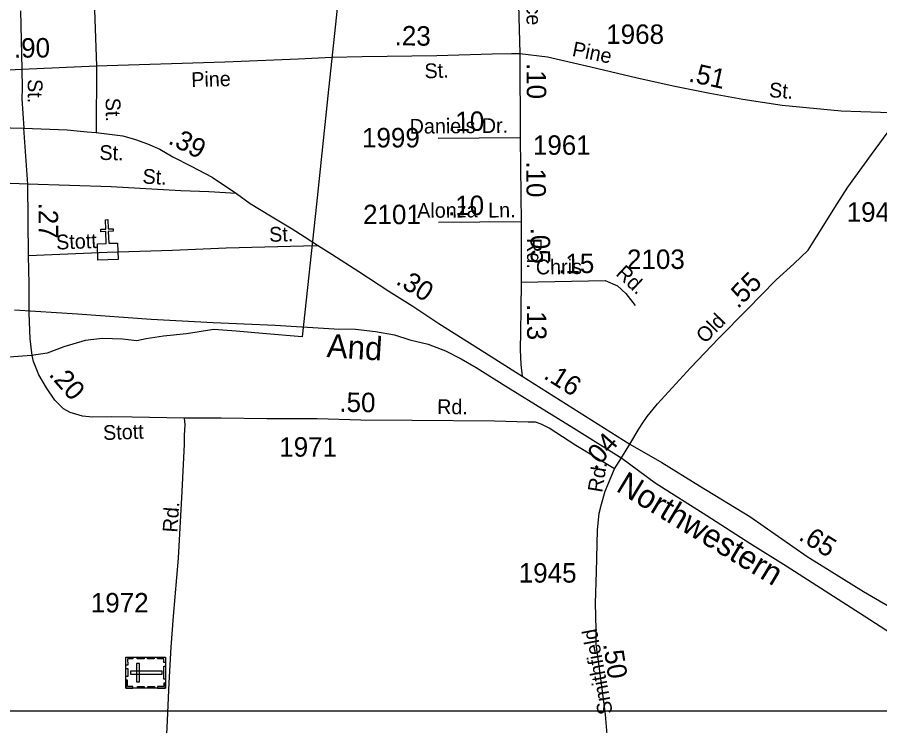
# Model space of a CAD drawing. Extents: x 2220236 to 2384410, y 720751 to 894131.
# Drawn here: x 2264060 to 2269607, y 736064 to 740618 of the extents above; entities that cross this region are included whole.
import ezdxf

# ---------------------------------------------------------------- set-up
doc = ezdxf.new("R2010")
doc.units = 0
doc.layers.add('Default', color=7, linetype='Continuous')

msp = doc.modelspace()

# ---------------------------------------------------------------- linework, layer by layer
at = {"layer": 'Default'}
for p, q in [((2264081, 740658.7), (2264090.7, 740284.5)), ((2264557, 740663.6), (2264570.6, 740305.4)), ((2267291.5, 740385.7), (2267294.7, 739842.8)), ((2264570.6, 740305.4), (2264569, 739878.1)), ((2267294.7, 739842.8), (2266767.5, 739838.9)), ((2267300.3, 739303.1), (2266770.2, 739300.1)), ((2267300.3, 739303.1), (2267300.3, 738916)), ((2267306.7, 738310.4), (2267999.4, 737873.4)), ((2267945.4, 737786.7), (2267999.4, 737873.4)), ((2267901.5, 737716.1), (2267945.4, 737786.7))]:
    msp.add_line(p, q, dxfattribs=at)
for points in [[(2259967.8, 744228.7), (2273241.2, 744228.7), (2273241.2, 736157.5), (2259967.8, 736157.5), (2259967.8, 744228.7)], [(2267378.4, 741969.9), (2267334.6, 741766), (2267312.6, 741635.5), (2267305.5, 741545.1), (2267300.2, 741447), (2267289.1, 741317.3), (2267285.1, 741073.2), (2267279.4, 740854.7), (2267291.5, 740385.7)], [(2264529.8, 741869.6), (2265081.2, 741829.8), (2265723.2, 741768.7), (2266227.2, 741715.6), (2266186, 741322.8), (2266135.8, 740837.1), (2266057.5, 740112.6), (2265985.8, 739417.2), (2265893, 738565.2), (2265638.5, 738586.4), (2265468.5, 738599.8), (2265324, 738610.9), (2265148.2, 738584.1), (2265000.2, 738567.4), (2264890.2, 738550.9), (2264830.2, 738538.5), (2264738.2, 738548.2), (2264608.2, 738553.5), (2264498.2, 738540.9), (2264360.5, 738500.4), (2264253.8, 738458.8), (2264152.8, 738443.3), (2264008.8, 738432.6)], [(2264529.8, 741869.6), (2265081.2, 741829.8), (2265723.2, 741768.7), (2266227.2, 741715.6), (2266186, 741322.8), (2266135.8, 740837.1), (2266057.5, 740112.6), (2265985.8, 739417.2), (2265893, 738565.2), (2265638.5, 738586.4), (2265468.5, 738599.8), (2265324, 738610.9), (2265148.2, 738584.1), (2265000.2, 738567.4), (2264890.2, 738550.9), (2264830.2, 738538.5), (2264738.2, 738548.2), (2264608.2, 738553.5), (2264498.2, 738540.9), (2264360.5, 738500.4), (2264253.8, 738458.8), (2264152.8, 738443.3), (2264008.8, 738432.6)], [(2261387.4, 740581.4), (2261642.8, 740527), (2261872.2, 740470), (2262072.3, 740427.6), (2262358.6, 740370.6), (2262504, 740341.3), (2262672.9, 740322.1), (2262844.9, 740305.7), (2262959.8, 740296), (2263301.6, 740287.2), (2263396.6, 740285.8), (2263639.1, 740275.5), (2263918.9, 740276.5), (2264090.7, 740284.5), (2264570.6, 740305.4), (2265395.7, 740332.7), (2265870.1, 740351.9), (2266084.5, 740362.5), (2266279.4, 740366.4), (2266759.4, 740372.8), (2267114.1, 740384.1), (2267238.5, 740385.7), (2267291.5, 740385.7)], [(2267291.5, 740385.7), (2267470.2, 740363.3), (2267748.2, 740298.9), (2268046.7, 740229.9), (2268289.9, 740175.3), (2268514.7, 740130.3), (2268726.6, 740091.7), (2268978.6, 740053.2), (2269359.8, 740017.8), (2269738.5, 740004.7)], [(2264090.7, 740284.5), (2264092.3, 740162.4), (2264090.7, 740094.9), (2264102.7, 739905.4)], [(2267999.4, 737873.4), (2268060.3, 737974), (2268080.3, 738004.1), (2268110.4, 738052.3), (2268176.9, 738132.9), (2268390.6, 738364.8), (2268573.1, 738556.4), (2268754.8, 738740.2), (2268941.1, 738929.7), (2269053.9, 739032.7), (2269147.1, 739121.6), (2269200.3, 739206.1), (2269332.9, 739418.3), (2269401.2, 739526.5), (2269553.5, 739735.9), (2269684.4, 739913.9), (2269715.8, 739968), (2269738.5, 740004.7)], [(2262487.9, 739977.3), (2262586.3, 739969.6), (2262942.2, 739952.8), (2263383.4, 739933.5), (2263929.3, 739910.2), (2264102.7, 739905.4)], [(2264136.5, 738731.8), (2264137.6, 738904.2), (2264133.8, 739084.6), (2264129.5, 739546.1), (2264102.7, 739905.4)], [(2264102.7, 739905.4), (2264382, 739894.2), (2264510.4, 739882.9), (2264569, 739878.1), (2264738.4, 739855.6), (2264820.6, 739832.6), (2264898.9, 739804.2), (2264977.6, 739770.5), (2265061, 739720.7), (2265178.2, 739661.3), (2265314.4, 739591.3), (2265471.4, 739484.9), (2265558.1, 739421.8), (2265688.8, 739340.9), (2265827.4, 739258.3), (2265906.6, 739208.1), (2265997.1, 739150), (2266082.8, 739094.9), (2266256.1, 738983.4), (2266450.4, 738858.1), (2266604.5, 738761.8), (2266771.4, 738650.9), (2267068.3, 738464.4), (2267306.7, 738310.4)], [(2267294.7, 739842.8), (2267297.9, 739474.9), (2267300.3, 739303.1)], [(2264129.5, 739546.1), (2263615.6, 739565.3), (2263376.1, 739569.5)], [(2265471.4, 739484.9), (2265293.5, 739497.2), (2265113.5, 739503.5), (2264663.5, 739527.4), (2264129.5, 739546.1)], [(2265997.1, 739150), (2265901.8, 739147.8), (2265404.8, 739134.4), (2265059, 739119.1), (2264639.4, 739105.2), (2264133.8, 739084.6)], [(2267300.3, 738916), (2267298.7, 738742.5), (2267297.1, 738596.3), (2267295.5, 738482.3), (2267298.7, 738385.9), (2267306.7, 738310.4)], [(2267300.3, 738916), (2267841.9, 738926), (2267920.8, 738892.9), (2267973.5, 738843.4), (2268034.9, 738766.6)], [(2264043.1, 738737.8), (2264447.2, 738711.7), (2264921.4, 738678.1), (2265321.4, 738655.9), (2265719.3, 738639.7), (2266099.3, 738615.3), (2266235.2, 738612.5), (2266365.4, 738597.6), (2266485.6, 738577), (2266585.7, 738545.9), (2266703.9, 738516.9), (2266814.4, 738474), (2266914.7, 738423), (2267011.3, 738366), (2267202.2, 738247.7), (2267465.7, 738084.4), (2267640.5, 737978), (2267948.2, 737784.9), (2268163.3, 737626.6), (2268494.5, 737415), (2268771, 737238.4), (2269005.6, 737091.2), (2269505.9, 736770.3), (2270458.4, 736155.8)], [(2265133.3, 738040.6), (2264800.2, 738047), (2264665.3, 738050.2), (2264543.3, 738048.6), (2264480.7, 738053.4), (2264400.5, 738077.5), (2264357.1, 738101.6), (2264302.6, 738157.8), (2264249.6, 738236.5), (2264199.8, 738320), (2264164.5, 738405.2), (2264157.2, 738443.7), (2264143.6, 738551.3), (2264136.4, 738715.2), (2264136.5, 738731.8)], [(2265133.3, 738040.6), (2265136.5, 738021.3), (2265137.3, 737998.8), (2265134.9, 737931.3), (2265134.9, 737871.9), (2265128.4, 737745), (2265118.8, 737569.9), (2265094.7, 737141.1), (2265062.6, 736768.4), (2265048.2, 736569.2), (2265036.1, 736339.5), (2265021.7, 736050.4), (2265004, 735737.2), (2264997.6, 735608.7), (2264992.8, 735477), (2264979.2, 735171.8), (2264971.1, 734950.1), (2264961.5, 734808.8), (2264945.4, 734704.4), (2264929.4, 734608), (2264919.8, 734566.2), (2264885.9, 734421.2)], [(2267901.5, 737716.1), (2267652.7, 737865.5), (2267480.9, 737976.3), (2267429.5, 738003.6), (2267392.6, 738014.9), (2267346.1, 738016.5), (2267129.4, 738021.3), (2266599.6, 738026.1), (2266270.6, 738029.3), (2265989.6, 738037.3), (2265664.6, 738037.3), (2265370.8, 738042.2), (2265133.3, 738040.6)], [(2267999.4, 737873.4), (2268206.3, 737755.4), (2268447.8, 737605.7), (2268771.4, 737408.9), (2269139.4, 737152.8), (2269502.3, 736927.8), (2269748.5, 736782.5), (2269875.2, 736718.4), (2269963.4, 736682.8), (2270073.9, 736647.6), (2270575.4, 736447.2), (2270850, 736348.9), (2271046.4, 736274.9)], [(2267758.6, 735086.7), (2267818, 735581.4), (2267834.9, 735729.2), (2267849.3, 735894.6), (2267854.1, 736008.6), (2267842.9, 736135.5), (2267821.2, 736301), (2267802, 736447.1), (2267784.3, 736586.9), (2267782.7, 736683.3), (2267779.5, 736851.9), (2267785.9, 737054.3), (2267792.3, 737320.9), (2267803.6, 737430.2), (2267818, 737488), (2267842.1, 737571.5), (2267901.5, 737716.1)]]:
    msp.add_lwpolyline(points, dxfattribs=at)
for points in [[(2264575.6, 739162.9), (2264632.5, 739164.9), (2264629.9, 739241), (2264598, 739239.9), (2264597.4, 739255.9), (2264629.4, 739256.9), (2264627.4, 739317.1), (2264643.4, 739317.6), (2264645.4, 739257.5), (2264677.4, 739258.5), (2264677.9, 739242.6), (2264646, 739241.5), (2264648.5, 739165.4), (2264706.1, 739167.2), (2264709.6, 739060.8), (2264579.1, 739056.5)], [(2264802.7, 736504.8), (2264802.7, 736493.4), (2264770.5, 736493.4), (2264770.6, 736452.9), (2264759.4, 736452.9), (2264759.4, 736504.8)], [(2264759.4, 736305.6), (2264759.4, 736504.7), (2265014, 736504.7), (2265014, 736305.6)], [(2264875.8, 736493.4), (2264832.5, 736493.4), (2264832.5, 736504.7), (2264875.8, 736504.7)], [(2264941.7, 736493.3), (2264898.4, 736493.3), (2264898.4, 736504.7), (2264941.7, 736504.7)], [(2265014, 736471.6), (2265002.5, 736471.6), (2265002.5, 736493.6), (2264962.1, 736493.6), (2264962.1, 736504.7), (2265014, 736504.7)], [(2264827.4, 736346.4), (2264846.1, 736346.4), (2264846.1, 736464.2), (2264827.4, 736464.2)], [(2265002.5, 736363.1), (2265002.5, 736447.9), (2265013.9, 736447.9), (2265013.9, 736363.1)], [(2264759.4, 736379.7), (2264759.4, 736431.5), (2264770.8, 736431.5), (2264770.8, 736379.7)], [(2264788.7, 736414.6), (2264788.7, 736396), (2264991.5, 736396), (2264991.5, 736414.6)], [(2264802.7, 736305.6), (2264802.7, 736317), (2264770.5, 736317), (2264770.5, 736357.5), (2264759.4, 736357.5), (2264759.4, 736305.6)], [(2265014, 736338.7), (2265002.5, 736338.7), (2265002.5, 736316.7), (2264962.1, 736316.7), (2264962.1, 736305.6), (2265014, 736305.6)], [(2264876.8, 736305.6), (2264833.5, 736305.6), (2264833.5, 736317), (2264876.8, 736317)], [(2264944.1, 736305.6), (2264900.7, 736305.6), (2264900.7, 736317), (2264944.1, 736317)]]:
    msp.add_lwpolyline(points, close=True, dxfattribs=at)

# ---------------------------------------------------------------- texts
for s, height, rotation, p in [('Pace', 95, 270.3471, (2267334.3, 740855.8)), ('.23', 125, 359.2515, (2266486.6, 740438.4)), ('.90', 125, 0.5212, (2264039.5, 740358.2)), ('Pine', 95, 348.4018, (2267624.1, 740371)), ('St.', 95, 2.1433, (2266681, 740225.3)), ('Pine', 95, 1.4865, (2265180.4, 740169.8)), ('.10', 125, 270.5415, (2267335.5, 740324.3)), ('.51', 125, 347.6075, (2268372.4, 740206.8)), ('St.', 95, 270.2481, (2264127.7, 740221.1)), ('St.', 95, 355.4072, (2268892.4, 740105.6)), ('St.', 95, 270.5674, (2264628.9, 740100.6)), ('.10', 125, 0.5415, (2266832, 739886.3)), ('Daniels', 95, 0.5415, (2266584.2, 739869.9)), ('Dr.', 95, 0.5415, (2267048.1, 739874.3)), ('.39', 125, 333.1074, (2265024.3, 739809.4)), ('St.', 95, 358.8872, (2264588.1, 739701.8)), ('.10', 125, 270.5415, (2267333.3, 739692)), ('St.', 95, 356.9597, (2264864.3, 739549.6)), ('.10', 125, 0.5415, (2266831, 739345.3)), ('.27', 125, 270.534, (2264197.2, 739426.6)), ('Alonza', 95, 0.5415, (2266633, 739328.5)), ('Ln.', 95, 0.5415, (2267089.2, 739330.8)), ('St.', 95, 1.5474, (2265681.5, 739174.7)), ('Stott', 95, 2.3332, (2264312.2, 739124.7)), ('.05', 125, 270.5469, (2267361, 739265.8)), ('Rd.', 95, 270.0413, (2267338.8, 739198.5)), ('Chris', 95, 0.5415, (2267395.9, 738965.2)), ('.15', 125, 0.5415, (2267539.6, 738972.3)), ('Rd.', 95, 316.9368, (2267904.5, 738964.7)), ('.30', 125, 327.9781, (2266488.7, 738907.9)), ('.55', 125, 45.4882, (2268694.7, 738740)), ('.13', 125, 270.5469, (2267337.4, 738774.8)), ('Old', 95, 45.2908, (2268483.3, 738516.8)), ('And', 150, 356.3261, (2266047.9, 738434.3)), ('.20', 125, 311.6503, (2264258.5, 738318.8)), ('.16', 125, 327.7522, (2267438.8, 738301)), ('.50', 125, 359.2515, (2266131.2, 738082.3)), ('Rd.', 95, 359.2242, (2266760.1, 738068.2)), ('Stott', 95, 2.0553, (2264613.9, 737900.3)), ('.04', 125, 48.6522, (2267779.1, 737704.1)), ('Rd.', 95, 80.688, (2267821.8, 737559.7)), ('Northwestern', 150, 328.8435, (2267904, 737576.8)), ('Rd.', 95, 86.132, (2265089.8, 737304.1)), ('.65', 125, 328.2029, (2269078.7, 737263.9)), ('Smithfield', 95, 100.8365, (2267890.8, 736146)), ('.50', 125, 278.487, (2267827.9, 736589.2))]:
    msp.add_text(s, height=height, rotation=rotation, dxfattribs=at).set_placement(p)
for s, p in [('1968', (2267848.2, 740447.2)), ('1999', (2266277.5, 739781.9)), ('1961', (2267376.6, 739734.2)), ('2101', (2266284.2, 739288.4)), ('1945', (2269394.5, 739304.1)), ('2103', (2267981.6, 739000.5)), ('1971', (2265745.3, 737794)), ('1945', (2267285.6, 736984.2)), ('1972', (2264533.4, 736792.5))]:
    msp.add_text(s, height=125, dxfattribs=at).set_placement(p)

doc.saveas('drawing.dxf')
